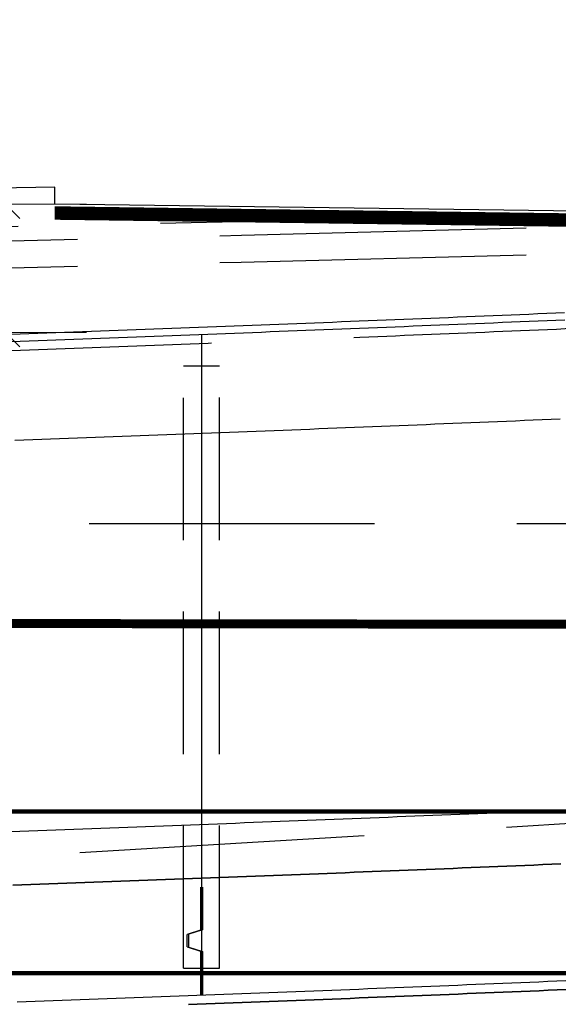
# Model space of a CAD drawing. Header units: metres. Extents: x 3458045 to 3462392, y 5482308 to 5484762.
# Tile 372 of 458: x 3461211 to 3461217, y 5484000 to 5484011. Entities that reach past the tile are written whole.
import ezdxf

# ---------------------------------------------------------------- set-up
doc = ezdxf.new("R2010")
doc.units = ezdxf.units.M
doc.header["$PDMODE"] = 3
doc.header["$PDSIZE"] = 0.1
for name, pattern in [('AUSGEZOGEN', [2, 1, 1]), ('STRICHPUNKT2', [12.7, 6.35, -3.175, 0, -3.175]), ('VERDECKT', [9.525, 6.35, -3.175]), ('VERDECKT2', [4.7625, 3.175, -1.5875])]:
    doc.linetypes.add(name, pattern=pattern)
doc.layers.get('0').update_dxf_attribs({"linetype": 'CONTINUOUS'})
doc.layers.get('DEFPOINTS').update_dxf_attribs({"linetype": 'CONTINUOUS'})
for name, color, linetype in [('SP_BAUGRUBE-VERBAU', 210, 'AUSGEZOGEN'), ('SP_FUGENBÄNDER', 2, 'AUSGEZOGEN'), ('SP_GELÄNDE-BESTAND', 251, 'CONTINUOUS'), ('SP_GELÄNDE-PLANUNG', 10, 'CONTINUOUS'), ('SP_GRADIENTE', 3, 'CONTINUOUS'), ('SP_Gradiente-Achse-6522', 92, 'STRICHPUNKT2'), ('SP_HW10', 170, 'VERDECKT'), ('SP_HW100', 170, 'VERDECKT'), ('SP_Tangentenband', 1, 'CONTINUOUS'), ('SP_Trogwand_L7+8', 2, 'CONTINUOUS'), ('SP_Tunneldecke_L6-Verdeckt', 1, 'VERDECKT2'), ('SP_Tunneldecke_L7+8-Schnitt', 2, 'CONTINUOUS'), ('SP_Tunneldecke_Schutzebeton', 1, 'CONTINUOUS'), ('SP_Tunnelsohle_L6-Schnitt', 2, 'CONTINUOUS'), ('SP_Tunnelsohle_L7+8-Schnitt', 2, 'CONTINUOUS'), ('SP_Tunnelsohle_Sauberkeitsschicht', 1, 'CONTINUOUS'), ('SP_VERM', 1, 'CONTINUOUS')]:
    doc.layers.add(name, color=color, linetype=linetype)
doc.layers.add('SP_HILF', color=6, linetype='CONTINUOUS', plot=False)
doc.styles.add('SP_F', font='romans.shx', dxfattribs={"width": 0.7, "bigfont": 'sp_f.shx'})
doc.dimstyles.new('SOFI18$0', dxfattribs={"dimtxt": 1.8, "dimasz": 0.18, "dimexe": 0.9, "dimexo": 0.625, "dimgap": 0.486, "dimtad": 1, "dimdec": 3, "dimrnd": 0.001, "dimzin": 1, "dimdsep": 46, "dimtxsty": 'SP_F', "dimblk1": 'SOF_BEMSTR1', "dimblk2": 'SOF_BEMSTR2', "dimsah": 1, "dimcen": 1.8, "dimse1": 1, "dimse2": 1, "dimclrd": 1, "dimclre": 1, "dimclrt": 7, "dimaunit": 2, "dimazin": 0, "dimtfac": 1, "dimtdec": 3, "dimtmove": 0, "dimatfit": 3, "dimfxl": 1, "dimtolj": 1, "dimtzin": 0, "dimlwd": 0, "dimlwe": 0, "dimarcsym": 0})

# ---------------------------------------------------------------- blocks, each defined once
blk = doc.blocks.new('SOF_BEMSTR1')
at = {"color": 0, "linetype": 'ByBlock', "lineweight": -2}
for p, q in [((0, 20), (0, -8.5)), ((3.535, 3.535), (-3.535, -3.535)), ((-5, 0), (5, 0))]:
    blk.add_line(p, q, dxfattribs=at)
blk = doc.blocks.new('SOF_BEMSTR2')
at = {"color": 0, "linetype": 'ByBlock', "lineweight": -2}
for p, q in [((0, -20), (0, 8.5)), ((3.535, 3.535), (-3.535, -3.535)), ((-5, 0), (5, 0))]:
    blk.add_line(p, q, dxfattribs=at)
blk = doc.blocks.new('*D395')
at = {"layer": 'DEFPOINTS', "color": 0, "linetype": 'AUSGEZOGEN', "transparency": 16777216}
for p in [(3461211.002, 5484008.547), (3461211.526, 5484008.547), (3461211.526, 5484007.117)]:
    blk.add_point(p, dxfattribs=at)
at = {"layer": 'SP_VERM', "color": 1, "linetype": 'AUSGEZOGEN', "lineweight": 0, "transparency": 16777216}
blk.add_line((3461211.002, 5484007.162), (3461211.002, 5484008.502), dxfattribs=at)
at = {"layer": 'SP_VERM', "color": 1, "linetype": 'AUSGEZOGEN', "lineweight": 0, "transparency": 16777216, "xscale": 0.0450000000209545, "yscale": 0.0450000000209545, "zscale": 0.0450000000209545}
for name, p, rotation in [('SOF_BEMSTR2', (3461211.002, 5484008.547), 90), ('SOF_BEMSTR1', (3461211.002, 5484007.117), 270)]:
    blk.add_blockref(name, p, dxfattribs=dict(at, rotation=rotation))
at = {"layer": 'SP_VERM', "color": 7, "linetype": 'AUSGEZOGEN', "transparency": 16777216, "insert": (3461210.655, 5484007.832), "char_height": 0.45, "attachment_point": 5, "rotation": 90, "style": 'SP_F'}
blk.add_mtext('\\A1;\\A1;1.43{\\H.7x;\\S1^ ;}', dxfattribs=at)

msp = doc.modelspace()

# ---------------------------------------------------------------- linework, layer by layer
at = {"layer": 'SP_BAUGRUBE-VERBAU', "linetype": 'VERDECKT2'}
msp.add_line((3461243.6844, 5484004.9871), (3461183.1417, 5484004.9871), dxfattribs=at)
at = {"layer": 'SP_FUGENBÄNDER', "color": 1, "linetype": 'VERDECKT2', "ltscale": 0.5}
for p, q in [((3461212.9844, 5484000.042), (3461212.9844, 5484006.7469)), ((3461213.3844, 5484000.0421), (3461213.3844, 5484006.747))]:
    msp.add_line(p, q, dxfattribs=at)
at = {"layer": 'SP_FUGENBÄNDER'}
for points in [[(3461212.9844, 5484006.7469), (3461213.3844, 5484006.747)], [(3461212.9844, 5484000.042), (3461213.3844, 5484000.0421)]]:
    msp.add_lwpolyline(points, dxfattribs=at)
at = {"layer": 'SP_GELÄNDE-BESTAND', "const_width": 0.1}
msp.add_lwpolyline([(3461209.4943, 5484003.8805), (3461214.1844, 5484003.8739), (3461219.1844, 5484003.8668), (3461224.1844, 5484003.8598), (3461228.6379, 5484003.8535), (3461229.1844, 5484003.8429), (3461232.0461, 5484003.7871), (3461232.1108, 5484003.7871), (3461232.4734, 5484003.7871), (3461232.6414, 5484003.7871), (3461232.6644, 5484003.7871), (3461232.7573, 5484004.0378), (3461233.6647, 5484004.7583), (3461234.1844, 5484004.5985), (3461236.2348, 5484003.9678), (3461238.4099, 5484004.4716), (3461239.1844, 5484004.5191), (3461243.9725, 5484004.8128)], dxfattribs=at)
at = {"layer": 'SP_GELÄNDE-PLANUNG', "color": 2}
for p, q in [((3461211.5504, 5484008.736), (3461184.3034, 5484008.2868)), ((3461211.5504, 5484008.5473), (3461211.5504, 5484008.736))]:
    msp.add_line(p, q, dxfattribs=at)
at = {"layer": 'SP_GELÄNDE-PLANUNG', "color": 2, "linetype": 'VERDECKT2'}
msp.add_lwpolyline([(3461208.6284, 5484008.0779), (3461213.6284, 5484008.2), (3461218.6285, 5484008.3283), (3461223.6285, 5484008.4622), (3461228.6286, 5484008.6017), (3461233.6286, 5484008.7466), (3461238.6287, 5484008.897), (3461243.6288, 5484009.053), (3461248.6288, 5484009.2149), (3461253.6288, 5484009.3814), (3461258.6288, 5484009.5466), (3461263.6288, 5484009.7104), (3461268.6288, 5484009.8734), (3461273.1844, 5484010.0217)], dxfattribs=at)
at = {"layer": 'SP_GELÄNDE-PLANUNG', "color": 1, "linetype": 'VERDECKT2'}
msp.add_lwpolyline([(3461208.6272, 5484007.7793), (3461213.6272, 5484007.9015), (3461218.6272, 5484008.0297), (3461223.6272, 5484008.1637), (3461228.6272, 5484008.3031), (3461233.6272, 5484008.448), (3461238.6272, 5484008.5984), (3461243.6272, 5484008.7544)], dxfattribs=at)
at = {"layer": 'SP_GELÄNDE-PLANUNG', "color": 253, "linetype": 'AUSGEZOGEN', "const_width": 0.15}
msp.add_lwpolyline([(3461227.1816, 5484008.4423), (3461219.0493, 5484008.3449), (3461211.549, 5484008.4473)], dxfattribs=at)
at = {"layer": 'SP_GELÄNDE-PLANUNG', "color": 2}
msp.add_lwpolyline([(3461227.1804, 5484008.5423), (3461219.0494, 5484008.4449), (3461211.5504, 5484008.5473)], dxfattribs=at)
at = {"layer": 'SP_GRADIENTE'}
msp.add_lwpolyline([(3461211.0619, 5484001.5648), (3461211.1619, 5484001.5684), (3461211.2619, 5484001.572), (3461211.3619, 5484001.5756), (3461211.4619, 5484001.5793), (3461211.5619, 5484001.5829), (3461211.6619, 5484001.5865), (3461211.7619, 5484001.5902), (3461211.8619, 5484001.5939), (3461211.9619, 5484001.5975), (3461212.0619, 5484001.6012), (3461212.1619, 5484001.6049), (3461212.2619, 5484001.6086), (3461212.3619, 5484001.6123), (3461212.4619, 5484001.616), (3461212.5619, 5484001.6198), (3461212.6619, 5484001.6235), (3461212.7619, 5484001.6273), (3461212.8619, 5484001.631), (3461212.9619, 5484001.6348), (3461213.0619, 5484001.6386), (3461213.1619, 5484001.6424), (3461213.2619, 5484001.6462), (3461213.3619, 5484001.65), (3461213.4619, 5484001.6538), (3461213.5619, 5484001.6576), (3461213.6619, 5484001.6615), (3461213.7619, 5484001.6653), (3461213.8619, 5484001.6692), (3461213.9619, 5484001.6731), (3461214.0619, 5484001.677), (3461214.1619, 5484001.6808), (3461214.2619, 5484001.6848), (3461214.3619, 5484001.6887), (3461214.4619, 5484001.6926), (3461214.5619, 5484001.6965), (3461214.6619, 5484001.7005), (3461214.7619, 5484001.7044), (3461214.8619, 5484001.7084), (3461214.9619, 5484001.7123), (3461215.0619, 5484001.7163), (3461215.1619, 5484001.7203), (3461215.2619, 5484001.7243), (3461215.3619, 5484001.7283), (3461215.4619, 5484001.7323), (3461215.5619, 5484001.7364), (3461215.6619, 5484001.7404), (3461215.7619, 5484001.7445), (3461215.8619, 5484001.7485), (3461215.9619, 5484001.7526), (3461216.0619, 5484001.7567), (3461216.1619, 5484001.7608), (3461216.2619, 5484001.7649), (3461216.3619, 5484001.769), (3461216.4619, 5484001.7731), (3461216.5619, 5484001.7772), (3461216.6619, 5484001.7814), (3461216.7619, 5484001.7855), (3461216.8619, 5484001.7897), (3461216.9619, 5484001.7938), (3461217.0619, 5484001.798), (3461217.1619, 5484001.8022)], dxfattribs=at)
at = {"layer": 'SP_Gradiente-Achse-6522', "ltscale": 0.5, "flags": 128}
msp.add_lwpolyline([(3461154.7845, 5484005.5221), (3461159.7845, 5484005.6371), (3461164.7845, 5484006.1642), (3461169.7845, 5484006.6912), (3461174.7845, 5484007.2183), (3461179.7845, 5484007.5894), (3461184.7845, 5484007.7385), (3461189.7845, 5484007.8473), (3461194.7845, 5484007.9524), (3461199.7845, 5484008.0576), (3461204.7845, 5484008.1637), (3461209.7845, 5484008.2711), (3461214.7845, 5484008.3803), (3461219.7845, 5484008.4914), (3461224.7845, 5484008.6048), (3461229.7845, 5484008.7207), (3461234.7845, 5484008.8394), (3461239.8794, 5484008.9265), (3461244.8794, 5484009.0516), (3461249.7845, 5484009.215), (3461254.7845, 5484009.3479), (3461259.7845, 5484009.4852), (3461264.7845, 5484009.6273), (3461269.7845, 5484009.7744), (3461274.7845, 5484009.9266), (3461279.7845, 5484010.0833), (3461284.7845, 5484010.2431), (3461289.7845, 5484010.4056), (3461294.7845, 5484010.5707), (3461299.7845, 5484010.7382), (3461304.7845, 5484010.908), (3461309.7845, 5484011.08), (3461314.7845, 5484011.254), (3461319.7845, 5484011.4298), (3461324.7845, 5484011.6084), (3461329.7845, 5484011.7878), (3461334.7845, 5484011.9671), (3461339.7845, 5484012.1464), (3461344.7845, 5484012.3256), (3461349.7845, 5484012.5049), (3461354.7845, 5484012.6841), (3461359.7845, 5484012.8633), (3461364.7845, 5484013.0425), (3461369.7845, 5484013.2216), (3461374.7845, 5484013.4007), (3461379.7845, 5484013.5798), (3461384.7845, 5484013.7588), (3461389.7845, 5484013.9379), (3461394.7845, 5484014.1169), (3461399.7845, 5484014.2958), (3461404.7845, 5484014.4749), (3461409.7845, 5484014.6557), (3461414.7845, 5484014.8386), (3461419.7845, 5484015.0216), (3461424.7845, 5484015.1987), (3461429.7845, 5484015.3693), (3461434.7845, 5484015.5329), (3461439.7845, 5484015.6881), (3461444.7845, 5484015.8345), (3461449.7845, 5484015.972), (3461454.7845, 5484016.1008), (3461459.7845, 5484016.2207), (3461464.7845, 5484016.3317), (3461469.7845, 5484016.4339), (3461474.7845, 5484016.5273), (3461479.7845, 5484016.6119), (3461484.7845, 5484016.6876), (3461489.7845, 5484016.7545), (3461494.7845, 5484016.8125), (3461499.7845, 5484016.8617), (3461504.7845, 5484016.9021), (3461509.7845, 5484016.9337), (3461514.7845, 5484016.9564), (3461519.7845, 5484016.9703), (3461524.7845, 5484016.9753), (3461529.7845, 5484016.9715), (3461534.7845, 5484016.9585), (3461539.7845, 5484016.9367), (3461544.7845, 5484016.915), (3461549.7845, 5484016.8975), (3461554.7845, 5484016.8843), (3461559.7845, 5484016.8754), (3461564.7845, 5484016.8709), (3461569.7845, 5484016.8708), (3461574.7845, 5484016.875), (3461579.7845, 5484016.8835), (3461584.7845, 5484016.8964), (3461589.7845, 5484016.9137), (3461594.7845, 5484016.9353), (3461599.7845, 5484016.9612), (3461604.7845, 5484016.9903), (3461609.7845, 5484017.0196), (3461614.7845, 5484017.0488), (3461619.7845, 5484017.0781), (3461624.7845, 5484017.1073)], dxfattribs=at)
at = {"layer": 'SP_HILF', "color": 1}
for points in [[(3461217.1871, 5484001.2027), (3461217.087, 5484001.1985), (3461216.9869, 5484001.1944), (3461216.8869, 5484001.1902), (3461216.7868, 5484001.186), (3461216.6868, 5484001.1819), (3461216.5867, 5484001.1777), (3461216.4866, 5484001.1736), (3461216.3866, 5484001.1695), (3461216.2865, 5484001.1654), (3461216.1865, 5484001.1613), (3461216.0864, 5484001.1572), (3461215.9863, 5484001.1531), (3461215.8863, 5484001.149), (3461215.7862, 5484001.145), (3461215.6862, 5484001.1409), (3461215.5861, 5484001.1369), (3461215.486, 5484001.1328), (3461215.386, 5484001.1288), (3461215.2859, 5484001.1248), (3461215.1859, 5484001.1208), (3461215.0858, 5484001.1168), (3461214.9857, 5484001.1128), (3461214.8857, 5484001.1088), (3461214.7856, 5484001.1049), (3461214.6856, 5484001.1009), (3461214.5855, 5484001.097), (3461214.4855, 5484001.093), (3461214.3854, 5484001.0891), (3461214.2853, 5484001.0852), (3461214.1853, 5484001.0813), (3461214.0852, 5484001.0774), (3461213.9852, 5484001.0735), (3461213.8851, 5484001.0697), (3461213.785, 5484001.0658), (3461213.685, 5484001.0619), (3461213.5849, 5484001.0581), (3461213.4849, 5484001.0543), (3461213.3848, 5484001.0504), (3461213.2847, 5484001.0466), (3461213.1847, 5484001.0428), (3461213.0846, 5484001.039), (3461212.9846, 5484001.0352), (3461212.8845, 5484001.0315), (3461212.7844, 5484001.0277), (3461212.6844, 5484001.0239), (3461212.5843, 5484001.0202), (3461212.4843, 5484001.0165), (3461212.3842, 5484001.0127), (3461212.2841, 5484001.009), (3461212.1841, 5484001.0053), (3461212.084, 5484001.0016), (3461211.984, 5484000.9979), (3461211.8839, 5484000.9943), (3461211.7838, 5484000.9906), (3461211.6838, 5484000.9869), (3461211.5837, 5484000.9833), (3461211.4837, 5484000.9797), (3461211.3836, 5484000.976), (3461211.2836, 5484000.9724), (3461211.1835, 5484000.9688), (3461211.0834, 5484000.9652)], [(3461211.13, 5483999.666), (3461211.2302, 5483999.6696), (3461211.3304, 5483999.6733), (3461211.4306, 5483999.6769), (3461211.5307, 5483999.6805), (3461211.6309, 5483999.6841), (3461211.7311, 5483999.6878), (3461211.8313, 5483999.6915), (3461211.9315, 5483999.6951), (3461212.0317, 5483999.6988), (3461212.1319, 5483999.7025), (3461212.2321, 5483999.7062), (3461212.3323, 5483999.7099), (3461212.4324, 5483999.7136), (3461212.5326, 5483999.7174), (3461212.6328, 5483999.7211), (3461212.733, 5483999.7248), (3461212.8332, 5483999.7286), (3461212.9334, 5483999.7324), (3461213.0336, 5483999.7362), (3461213.1338, 5483999.7399), (3461213.2339, 5483999.7437), (3461213.3341, 5483999.7476), (3461213.4343, 5483999.7514), (3461213.5345, 5483999.7552), (3461213.6347, 5483999.759), (3461213.7349, 5483999.7629), (3461213.8351, 5483999.7668), (3461213.9353, 5483999.7706), (3461214.0354, 5483999.7745), (3461214.1356, 5483999.7784), (3461214.2358, 5483999.7823), (3461214.336, 5483999.7862), (3461214.4362, 5483999.7901), (3461214.5364, 5483999.794), (3461214.6366, 5483999.798), (3461214.7368, 5483999.8019), (3461214.837, 5483999.8059), (3461214.9371, 5483999.8099), (3461215.0373, 5483999.8138), (3461215.1375, 5483999.8178), (3461215.2377, 5483999.8218), (3461215.3379, 5483999.8258), (3461215.4381, 5483999.8298), (3461215.5383, 5483999.8339), (3461215.6385, 5483999.8379), (3461215.7386, 5483999.842), (3461215.8388, 5483999.846), (3461215.939, 5483999.8501), (3461216.0392, 5483999.8542), (3461216.1394, 5483999.8583), (3461216.2396, 5483999.8623), (3461216.3398, 5483999.8665), (3461216.44, 5483999.8706), (3461216.5401, 5483999.8747), (3461216.6403, 5483999.8788), (3461216.7405, 5483999.883), (3461216.8407, 5483999.8871), (3461216.9409, 5483999.8913), (3461217.0411, 5483999.8955), (3461217.1413, 5483999.8997), (3461217.2415, 5483999.9039)]]:
    msp.add_lwpolyline(points, dxfattribs=at)
at = {"layer": 'SP_HILF', "color": 6}
msp.add_lwpolyline([(3461217.2456, 5483999.804), (3461217.1454, 5483999.7998), (3461217.0453, 5483999.7956), (3461216.9451, 5483999.7914), (3461216.8449, 5483999.7872), (3461216.7447, 5483999.7831), (3461216.6445, 5483999.7789), (3461216.5443, 5483999.7748), (3461216.4441, 5483999.7707), (3461216.3439, 5483999.7665), (3461216.2437, 5483999.7624), (3461216.1435, 5483999.7583), (3461216.0433, 5483999.7542), (3461215.9431, 5483999.7502), (3461215.8429, 5483999.7461), (3461215.7427, 5483999.742), (3461215.6425, 5483999.738), (3461215.5423, 5483999.734), (3461215.4421, 5483999.7299), (3461215.3419, 5483999.7259), (3461215.2417, 5483999.7219), (3461215.1415, 5483999.7179), (3461215.0413, 5483999.7139), (3461214.9411, 5483999.7099), (3461214.8409, 5483999.706), (3461214.7407, 5483999.702), (3461214.6405, 5483999.6981), (3461214.5403, 5483999.6941), (3461214.4401, 5483999.6902), (3461214.3399, 5483999.6863), (3461214.2397, 5483999.6824), (3461214.1395, 5483999.6785), (3461214.0393, 5483999.6746), (3461213.9391, 5483999.6707), (3461213.8389, 5483999.6668), (3461213.7387, 5483999.663), (3461213.6385, 5483999.6591), (3461213.5383, 5483999.6553), (3461213.4381, 5483999.6514), (3461213.3379, 5483999.6476), (3461213.2377, 5483999.6438), (3461213.1375, 5483999.64), (3461213.0373, 5483999.6362)], dxfattribs=at)
at = {"layer": 'SP_HW10', "lineweight": 30, "const_width": 0.05}
msp.add_lwpolyline([(3460947.0765, 5483999.9867), (3461463.4646, 5483999.9867)], dxfattribs=at)
at = {"layer": 'SP_HW100', "lineweight": 30, "const_width": 0.05}
msp.add_lwpolyline([(3460947.0765, 5484001.7867), (3461463.4646, 5484001.7867)], dxfattribs=at)
at = {"layer": 'SP_Tangentenband', "color": 7, "linetype": 'VERDECKT2'}
msp.add_lwpolyline([(3461169.8189, 5484000.9278), (3461202.319, 5484000.7653), (3461234.819, 5484002.6973)], dxfattribs=at)
at = {"layer": 'SP_Trogwand_L7+8', "color": 2}
msp.add_line((3461213.1844, 5484005.9964), (3461213.1844, 5484000.9427), dxfattribs=at)
at = {"layer": 'SP_Tunneldecke_L6-Verdeckt', "flags": 128}
msp.add_lwpolyline([(3461167.2655, 5484006.2906), (3461169.8457, 5484006.2777), (3461169.9454, 5484006.2772), (3461170.0449, 5484006.2768), (3461170.1443, 5484006.2763), (3461170.2438, 5484006.2758), (3461170.3433, 5484006.2754), (3461170.4428, 5484006.2749), (3461170.5422, 5484006.2745), (3461170.6417, 5484006.2741), (3461170.7412, 5484006.2737), (3461170.8406, 5484006.2733), (3461170.9401, 5484006.2729), (3461171.0396, 5484006.2725), (3461171.139, 5484006.2721), (3461171.2385, 5484006.2717), (3461171.338, 5484006.2714), (3461171.4374, 5484006.271), (3461171.5369, 5484006.2707), (3461171.6364, 5484006.2704), (3461171.7359, 5484006.2701), (3461171.8353, 5484006.2698), (3461171.9348, 5484006.2695), (3461172.0343, 5484006.2692), (3461172.1337, 5484006.2689), (3461172.2332, 5484006.2686), (3461172.3327, 5484006.2684), (3461172.4321, 5484006.2681), (3461172.5316, 5484006.2679), (3461172.6311, 5484006.2677), (3461172.7306, 5484006.2675), (3461172.83, 5484006.2672), (3461172.9295, 5484006.2671), (3461173.029, 5484006.2669), (3461173.1284, 5484006.2667), (3461173.2279, 5484006.2665), (3461173.3274, 5484006.2664), (3461173.4268, 5484006.2662), (3461173.5263, 5484006.2661), (3461173.6258, 5484006.266), (3461173.7252, 5484006.2658), (3461173.8247, 5484006.2657), (3461173.9242, 5484006.2656), (3461174.0237, 5484006.2655), (3461174.1231, 5484006.2655), (3461174.2226, 5484006.2654), (3461174.3221, 5484006.2653), (3461174.4215, 5484006.2653), (3461174.521, 5484006.2652), (3461174.6205, 5484006.2652), (3461174.7199, 5484006.2652), (3461174.8194, 5484006.2652), (3461174.8621, 5484006.2652), (3461174.9617, 5484006.2652), (3461175.0611, 5484006.2652), (3461175.1606, 5484006.2652), (3461175.2601, 5484006.2653), (3461175.3596, 5484006.2653), (3461175.459, 5484006.2654), (3461175.5585, 5484006.2654), (3461175.658, 5484006.2655), (3461175.7574, 5484006.2656), (3461175.8569, 5484006.2657), (3461175.9564, 5484006.2658), (3461176.0558, 5484006.2659), (3461176.1553, 5484006.266), (3461176.2548, 5484006.2662), (3461176.3542, 5484006.2663), (3461176.4537, 5484006.2665), (3461176.5532, 5484006.2666), (3461176.6527, 5484006.2668), (3461176.7521, 5484006.267), (3461176.8516, 5484006.2672), (3461176.9511, 5484006.2674), (3461177.0505, 5484006.2676), (3461177.15, 5484006.2678), (3461177.2495, 5484006.268), (3461177.3489, 5484006.2683), (3461177.4484, 5484006.2685), (3461177.5479, 5484006.2688), (3461177.6474, 5484006.2691), (3461177.7468, 5484006.2693), (3461177.8463, 5484006.2696), (3461177.9458, 5484006.2699), (3461178.0452, 5484006.2702), (3461178.1447, 5484006.2706), (3461178.2442, 5484006.2709), (3461178.3436, 5484006.2712), (3461178.4431, 5484006.2716), (3461178.5426, 5484006.2719), (3461178.642, 5484006.2723), (3461178.7415, 5484006.2727), (3461178.841, 5484006.2731), (3461178.9405, 5484006.2735), (3461179.0399, 5484006.2739), (3461179.1394, 5484006.2743), (3461179.2389, 5484006.2747), (3461179.3383, 5484006.2752), (3461179.4378, 5484006.2756), (3461179.5373, 5484006.2761), (3461179.6367, 5484006.2766), (3461179.7362, 5484006.277), (3461179.8357, 5484006.2775), (3461179.9352, 5484006.278), (3461180.0346, 5484006.2785), (3461180.1341, 5484006.279), (3461180.2336, 5484006.2796), (3461180.333, 5484006.2801), (3461180.4325, 5484006.2807), (3461180.532, 5484006.2812), (3461180.6314, 5484006.2818), (3461180.7309, 5484006.2824), (3461180.8304, 5484006.2829), (3461180.9299, 5484006.2835), (3461181.0293, 5484006.2841), (3461181.1288, 5484006.2848), (3461181.2283, 5484006.2854), (3461181.3277, 5484006.286), (3461181.4272, 5484006.2867), (3461181.5267, 5484006.2873), (3461181.6261, 5484006.288), (3461181.7256, 5484006.2887), (3461181.8251, 5484006.2894), (3461181.9245, 5484006.2901), (3461182.024, 5484006.2908), (3461182.1235, 5484006.2915), (3461182.223, 5484006.2922), (3461182.3224, 5484006.2929), (3461182.4219, 5484006.2937), (3461182.5214, 5484006.2944), (3461182.6208, 5484006.2952), (3461182.7203, 5484006.296), (3461182.8198, 5484006.2968), (3461182.9192, 5484006.2975), (3461183.0187, 5484006.2984), (3461183.1182, 5484006.2992), (3461183.2177, 5484006.3), (3461183.3171, 5484006.3008), (3461183.4166, 5484006.3017), (3461183.5161, 5484006.3025), (3461183.6155, 5484006.3034), (3461183.715, 5484006.3043), (3461183.8145, 5484006.3051), (3461183.9139, 5484006.306), (3461184.0134, 5484006.3069), (3461184.1129, 5484006.3078), (3461184.2123, 5484006.3088), (3461184.3118, 5484006.3097), (3461184.4113, 5484006.3106), (3461184.5108, 5484006.3116), (3461184.6102, 5484006.3126), (3461184.7097, 5484006.3135), (3461184.8092, 5484006.3145), (3461184.9086, 5484006.3155), (3461185.0081, 5484006.3165), (3461185.1076, 5484006.3175), (3461185.207, 5484006.3185), (3461185.3065, 5484006.3196), (3461185.406, 5484006.3206), (3461185.5055, 5484006.3217), (3461185.6049, 5484006.3227), (3461185.7044, 5484006.3238), (3461185.8039, 5484006.3249), (3461185.9033, 5484006.326), (3461186.0028, 5484006.327), (3461186.1023, 5484006.3282), (3461186.2017, 5484006.3293), (3461186.3012, 5484006.3304), (3461186.4007, 5484006.3315), (3461186.5001, 5484006.3327), (3461186.5996, 5484006.3339), (3461186.6991, 5484006.335), (3461186.7986, 5484006.3362), (3461186.898, 5484006.3374), (3461186.9975, 5484006.3386), (3461187.097, 5484006.3398), (3461187.1964, 5484006.341), (3461187.2959, 5484006.3422), (3461187.3954, 5484006.3435), (3461187.4948, 5484006.3447), (3461187.5943, 5484006.346), (3461187.6938, 5484006.3473), (3461187.7933, 5484006.3485), (3461187.8927, 5484006.3498), (3461187.9922, 5484006.3511), (3461188.0917, 5484006.3524), (3461188.1911, 5484006.3537), (3461188.2906, 5484006.3551), (3461188.3901, 5484006.3564), (3461188.4895, 5484006.3577), (3461188.589, 5484006.3591), (3461188.6885, 5484006.3605), (3461188.788, 5484006.3618), (3461188.8874, 5484006.3632), (3461188.9869, 5484006.3646), (3461189.0864, 5484006.366), (3461189.1858, 5484006.3674), (3461189.2853, 5484006.3689), (3461189.3848, 5484006.3703), (3461189.4842, 5484006.3718), (3461189.5837, 5484006.3732), (3461189.6832, 5484006.3747), (3461189.7826, 5484006.3761), (3461189.8821, 5484006.3776), (3461189.9816, 5484006.3791), (3461190.0811, 5484006.3806), (3461190.1805, 5484006.3821), (3461190.28, 5484006.3837), (3461190.3795, 5484006.3852), (3461190.4789, 5484006.3867), (3461190.5784, 5484006.3883), (3461190.6779, 5484006.3899), (3461190.7773, 5484006.3914), (3461190.8768, 5484006.393), (3461190.9763, 5484006.3946), (3461191.0758, 5484006.3962), (3461191.1752, 5484006.3978), (3461191.2747, 5484006.3994), (3461191.3742, 5484006.4011), (3461191.4736, 5484006.4027), (3461191.5731, 5484006.4044), (3461191.6726, 5484006.406), (3461191.772, 5484006.4077), (3461191.8715, 5484006.4094), (3461191.971, 5484006.4111), (3461192.0705, 5484006.4128), (3461192.1699, 5484006.4145), (3461192.2694, 5484006.4162), (3461192.3689, 5484006.4179), (3461192.4683, 5484006.4197), (3461192.5678, 5484006.4214), (3461192.6673, 5484006.4232), (3461192.7667, 5484006.425), (3461192.8662, 5484006.4267), (3461192.9657, 5484006.4285), (3461193.0652, 5484006.4303), (3461193.1646, 5484006.4321), (3461193.2641, 5484006.434), (3461193.3636, 5484006.4358), (3461193.463, 5484006.4376), (3461193.5625, 5484006.4395), (3461193.662, 5484006.4413), (3461193.7614, 5484006.4432), (3461193.8609, 5484006.4451), (3461193.9604, 5484006.447), (3461194.0599, 5484006.4489), (3461194.1593, 5484006.4508), (3461194.2588, 5484006.4527), (3461194.3583, 5484006.4546), (3461194.4577, 5484006.4566), (3461194.5572, 5484006.4585), (3461194.6567, 5484006.4605), (3461194.7561, 5484006.4624), (3461194.8556, 5484006.4644), (3461194.9551, 5484006.4664), (3461195.0545, 5484006.4684), (3461195.154, 5484006.4704), (3461195.2535, 5484006.4724), (3461195.353, 5484006.4745), (3461195.4524, 5484006.4765), (3461195.5519, 5484006.4785), (3461195.6514, 5484006.4806), (3461195.7508, 5484006.4827), (3461195.8503, 5484006.4847), (3461195.9498, 5484006.4868), (3461196.0492, 5484006.4889), (3461196.1487, 5484006.491), (3461196.2482, 5484006.4931), (3461196.3477, 5484006.4953), (3461196.4471, 5484006.4974), (3461196.5466, 5484006.4995), (3461196.6461, 5484006.5017), (3461196.7455, 5484006.5039), (3461196.845, 5484006.506), (3461196.9445, 5484006.5082), (3461197.0439, 5484006.5104), (3461197.1434, 5484006.5126), (3461197.2429, 5484006.5148), (3461197.3424, 5484006.5171), (3461197.4418, 5484006.5193), (3461197.5413, 5484006.5215), (3461197.6408, 5484006.5238), (3461197.7402, 5484006.5261), (3461197.8397, 5484006.5283), (3461197.9392, 5484006.5306), (3461198.0386, 5484006.5329), (3461198.1381, 5484006.5352), (3461198.2376, 5484006.5375), (3461198.3371, 5484006.5398), (3461198.4365, 5484006.5422), (3461198.536, 5484006.5445), (3461198.6355, 5484006.5469), (3461198.7349, 5484006.5492), (3461198.8344, 5484006.5516), (3461198.9339, 5484006.554), (3461199.0333, 5484006.5564), (3461199.1328, 5484006.5588), (3461199.2323, 5484006.5612), (3461199.3318, 5484006.5636), (3461199.4312, 5484006.566), (3461199.5307, 5484006.5685), (3461199.6302, 5484006.5709), (3461199.7296, 5484006.5734), (3461199.8291, 5484006.5759), (3461199.9286, 5484006.5783), (3461200.028, 5484006.5808), (3461200.1275, 5484006.5833), (3461200.227, 5484006.5858), (3461200.3265, 5484006.5884), (3461200.4259, 5484006.5909), (3461200.5254, 5484006.5934), (3461200.6249, 5484006.596), (3461200.7243, 5484006.5985), (3461200.8238, 5484006.6011), (3461200.9233, 5484006.6037), (3461201.0227, 5484006.6063), (3461201.1222, 5484006.6089), (3461201.2217, 5484006.6115), (3461201.3212, 5484006.6141), (3461201.4206, 5484006.6167), (3461201.5201, 5484006.6194), (3461201.6196, 5484006.622), (3461201.719, 5484006.6247), (3461201.8185, 5484006.6273), (3461201.918, 5484006.63), (3461202.0175, 5484006.6327), (3461202.1169, 5484006.6354), (3461202.2164, 5484006.6381), (3461202.3159, 5484006.6408), (3461202.4153, 5484006.6436), (3461202.5148, 5484006.6463), (3461202.6143, 5484006.649), (3461202.7137, 5484006.6518), (3461202.8132, 5484006.6546), (3461202.9127, 5484006.6573), (3461203.0122, 5484006.6601), (3461203.1116, 5484006.6629), (3461203.2111, 5484006.6657), (3461203.3106, 5484006.6685), (3461203.41, 5484006.6714), (3461203.5095, 5484006.6742), (3461203.609, 5484006.677), (3461203.7084, 5484006.6799), (3461203.8079, 5484006.6828), (3461203.9074, 5484006.6856), (3461204.0069, 5484006.6885), (3461204.1063, 5484006.6914), (3461204.2058, 5484006.6943), (3461204.3053, 5484006.6972), (3461204.4047, 5484006.7002), (3461204.5042, 5484006.7031), (3461204.6037, 5484006.706), (3461204.7031, 5484006.709), (3461204.8026, 5484006.712), (3461204.9021, 5484006.7149), (3461205.0016, 5484006.7179), (3461205.101, 5484006.7209), (3461205.2005, 5484006.7239), (3461205.3, 5484006.7269), (3461205.3994, 5484006.7299), (3461205.4989, 5484006.733), (3461205.5984, 5484006.736), (3461205.6978, 5484006.7391), (3461205.7973, 5484006.7421), (3461205.8968, 5484006.7452), (3461205.9963, 5484006.7483), (3461206.0957, 5484006.7514), (3461206.1952, 5484006.7545), (3461206.2947, 5484006.7576), (3461206.3941, 5484006.7607), (3461206.4936, 5484006.7638), (3461206.5931, 5484006.767), (3461206.6926, 5484006.7701), (3461206.792, 5484006.7733), (3461206.8915, 5484006.7765), (3461206.991, 5484006.7797), (3461207.0904, 5484006.7828), (3461207.1899, 5484006.786), (3461207.2894, 5484006.7893), (3461207.3888, 5484006.7925), (3461207.4883, 5484006.7957), (3461207.5878, 5484006.7989), (3461207.6873, 5484006.8022), (3461207.7867, 5484006.8055), (3461207.8862, 5484006.8087), (3461207.9857, 5484006.812), (3461208.0851, 5484006.8153), (3461208.1846, 5484006.8186), (3461208.2841, 5484006.8219), (3461208.3835, 5484006.8252), (3461208.483, 5484006.8285), (3461208.5825, 5484006.8319), (3461208.682, 5484006.8352), (3461208.7814, 5484006.8386), (3461208.8809, 5484006.842), (3461208.9804, 5484006.8453), (3461209.0798, 5484006.8487), (3461209.1793, 5484006.8521), (3461209.2788, 5484006.8555), (3461209.3783, 5484006.8589), (3461209.4777, 5484006.8624), (3461209.5772, 5484006.8658), (3461209.6767, 5484006.8693), (3461209.7761, 5484006.8727), (3461209.8756, 5484006.8762), (3461209.9751, 5484006.8797), (3461210.0745, 5484006.8831), (3461210.174, 5484006.8866), (3461210.2735, 5484006.8901), (3461210.373, 5484006.8937), (3461210.4724, 5484006.8972), (3461210.5719, 5484006.9007), (3461210.6714, 5484006.9043), (3461210.7708, 5484006.9078), (3461210.8703, 5484006.9114), (3461210.9698, 5484006.915), (3461211.0693, 5484006.9185), (3461211.1687, 5484006.9221), (3461211.2682, 5484006.9257), (3461211.3677, 5484006.9294), (3461211.4671, 5484006.933), (3461211.5666, 5484006.9366), (3461211.6661, 5484006.9403), (3461211.7655, 5484006.9439), (3461211.865, 5484006.9476), (3461211.9645, 5484006.9513), (3461212.064, 5484006.9549), (3461212.1634, 5484006.9586), (3461212.2629, 5484006.9623), (3461212.3624, 5484006.9661), (3461212.4618, 5484006.9698), (3461212.5613, 5484006.9735), (3461212.6608, 5484006.9772), (3461212.7603, 5484006.981), (3461212.8597, 5484006.9848), (3461212.9592, 5484006.9885), (3461213.0587, 5484006.9923), (3461213.1581, 5484006.9961), (3461213.2576, 5484006.9999), (3461213.3571, 5484007.0037), (3461213.4565, 5484007.0075), (3461213.556, 5484007.0114), (3461213.6555, 5484007.0152), (3461213.755, 5484007.0191), (3461213.8544, 5484007.0229), (3461213.9539, 5484007.0268), (3461214.0534, 5484007.0307), (3461214.1528, 5484007.0346), (3461214.2523, 5484007.0385), (3461214.3518, 5484007.0424), (3461214.4513, 5484007.0463), (3461214.5507, 5484007.0502), (3461214.6502, 5484007.0542), (3461214.7497, 5484007.0581), (3461214.8491, 5484007.0621), (3461214.9486, 5484007.0661), (3461215.0481, 5484007.07), (3461215.1476, 5484007.074), (3461215.247, 5484007.078), (3461215.3465, 5484007.082), (3461215.446, 5484007.0861), (3461215.5454, 5484007.0901), (3461215.6449, 5484007.0941), (3461215.7444, 5484007.0982), (3461215.8438, 5484007.1022), (3461215.9433, 5484007.1063), (3461216.0428, 5484007.1104), (3461216.1423, 5484007.1145), (3461216.2417, 5484007.1186), (3461216.3412, 5484007.1227), (3461216.4407, 5484007.1268), (3461216.5401, 5484007.1309), (3461216.6396, 5484007.135), (3461216.7391, 5484007.1392), (3461216.8386, 5484007.1434), (3461216.938, 5484007.1475), (3461217.0375, 5484007.1517), (3461217.137, 5484007.1559), (3461217.2364, 5484007.1601), (3461217.3359, 5484007.1643), (3461217.4354, 5484007.1685), (3461217.5349, 5484007.1727), (3461217.6343, 5484007.177), (3461217.7338, 5484007.1812), (3461217.8333, 5484007.1855), (3461217.9327, 5484007.1897), (3461218.0322, 5484007.194), (3461218.1317, 5484007.1983), (3461218.2312, 5484007.2026), (3461218.3306, 5484007.2069), (3461218.4301, 5484007.2112), (3461218.5296, 5484007.2155), (3461218.629, 5484007.2199), (3461218.7285, 5484007.2242), (3461218.828, 5484007.2286), (3461218.9274, 5484007.2329), (3461219.0269, 5484007.2373), (3461219.1264, 5484007.2417), (3461219.2259, 5484007.2461), (3461219.3253, 5484007.2505), (3461219.4248, 5484007.2549), (3461219.5243, 5484007.2593), (3461219.6237, 5484007.2637), (3461219.7232, 5484007.2682), (3461219.8227, 5484007.2726), (3461219.9222, 5484007.2771), (3461220.0216, 5484007.2816), (3461220.1211, 5484007.2861), (3461220.2206, 5484007.2906), (3461220.32, 5484007.2951), (3461220.4195, 5484007.2996), (3461220.519, 5484007.3041), (3461220.6185, 5484007.3086), (3461220.7179, 5484007.3132), (3461220.8174, 5484007.3177), (3461220.9169, 5484007.3223), (3461221.0163, 5484007.3268), (3461221.1158, 5484007.3314), (3461221.2153, 5484007.336), (3461221.3148, 5484007.3406), (3461221.4142, 5484007.3452), (3461221.5137, 5484007.3499), (3461221.6132, 5484007.3545), (3461221.7126, 5484007.3591), (3461221.8121, 5484007.3638), (3461221.9116, 5484007.3684), (3461222.0111, 5484007.3731), (3461222.1105, 5484007.3778), (3461222.21, 5484007.3825), (3461222.3095, 5484007.3872), (3461222.4089, 5484007.3919), (3461222.5084, 5484007.3966), (3461222.6079, 5484007.4013), (3461222.7074, 5484007.4061), (3461222.8068, 5484007.4108), (3461222.9063, 5484007.4156), (3461223.0058, 5484007.4203), (3461223.1052, 5484007.4251), (3461223.2047, 5484007.4299), (3461223.3042, 5484007.4347), (3461223.4037, 5484007.4395), (3461223.5031, 5484007.4443), (3461223.6026, 5484007.4492), (3461223.7021, 5484007.454), (3461223.8015, 5484007.4588), (3461223.901, 5484007.4637), (3461224.0005, 5484007.4686), (3461224.1, 5484007.4734), (3461224.1994, 5484007.4783), (3461224.2989, 5484007.4832), (3461224.3984, 5484007.4881), (3461224.4978, 5484007.4931), (3461224.5973, 5484007.498), (3461224.6968, 5484007.5029), (3461224.7963, 5484007.5079), (3461224.8957, 5484007.5128), (3461224.9952, 5484007.5178), (3461225.0947, 5484007.5228), (3461225.1941, 5484007.5277), (3461225.2936, 5484007.5327), (3461225.3931, 5484007.5377), (3461225.4926, 5484007.5428), (3461225.592, 5484007.5478), (3461225.6915, 5484007.5528), (3461225.791, 5484007.5579), (3461225.8904, 5484007.5629), (3461225.9899, 5484007.568), (3461226.0894, 5484007.5731), (3461226.1889, 5484007.5781), (3461226.2883, 5484007.5832), (3461226.3878, 5484007.5883), (3461226.4873, 5484007.5935), (3461226.5867, 5484007.5986), (3461226.6862, 5484007.6037), (3461226.7857, 5484007.6089), (3461226.8852, 5484007.614), (3461226.9846, 5484007.6192), (3461227.0841, 5484007.6243), (3461227.1836, 5484007.6295), (3461227.283, 5484007.6347), (3461227.3825, 5484007.6399), (3461227.482, 5484007.6451), (3461227.5815, 5484007.6504), (3461227.6809, 5484007.6556), (3461227.7804, 5484007.6608), (3461227.8799, 5484007.6661), (3461227.9793, 5484007.6713), (3461228.0788, 5484007.6766), (3461228.1783, 5484007.6819), (3461228.2778, 5484007.6872), (3461228.3772, 5484007.6925), (3461228.4767, 5484007.6978), (3461228.5762, 5484007.7031), (3461228.6757, 5484007.7084), (3461228.7751, 5484007.7138), (3461228.8746, 5484007.7191), (3461228.9741, 5484007.7245), (3461229.0735, 5484007.7299), (3461229.173, 5484007.7352), (3461229.2725, 5484007.7406), (3461229.372, 5484007.746), (3461229.4714, 5484007.7514), (3461229.5709, 5484007.7569), (3461229.6704, 5484007.7623), (3461229.7698, 5484007.7677), (3461229.8693, 5484007.7732), (3461229.9688, 5484007.7786), (3461230.0683, 5484007.7841), (3461230.1677, 5484007.7896), (3461230.2672, 5484007.7951), (3461230.3667, 5484007.8006), (3461230.4661, 5484007.8061), (3461230.5656, 5484007.8116), (3461230.6651, 5484007.8171), (3461230.7646, 5484007.8227), (3461230.864, 5484007.8282), (3461230.9635, 5484007.8338), (3461231.063, 5484007.8393), (3461231.1624, 5484007.8449), (3461231.2619, 5484007.8505), (3461231.3614, 5484007.8561), (3461231.4609, 5484007.8617), (3461231.5603, 5484007.8673), (3461231.6598, 5484007.873), (3461231.7593, 5484007.8786), (3461231.8588, 5484007.8842), (3461231.9582, 5484007.8899), (3461232.0577, 5484007.8956), (3461232.1572, 5484007.9012), (3461232.2566, 5484007.9069), (3461232.3561, 5484007.9126), (3461232.4556, 5484007.9183), (3461232.5551, 5484007.924), (3461232.6545, 5484007.9298), (3461232.754, 5484007.9355), (3461232.8535, 5484007.9412), (3461232.9529, 5484007.947), (3461233.0524, 5484007.9528), (3461233.1519, 5484007.9585), (3461233.2514, 5484007.9643), (3461233.3508, 5484007.9701), (3461233.4503, 5484007.9759), (3461233.5498, 5484007.9817), (3461233.6493, 5484007.9876), (3461233.7487, 5484007.9934), (3461233.8482, 5484007.9992), (3461233.9477, 5484008.0051), (3461234.0471, 5484008.0109), (3461234.1466, 5484008.0168), (3461234.2461, 5484008.0227), (3461234.3456, 5484008.0286), (3461234.445, 5484008.0345), (3461234.5017, 5484008.0379), (3461242.3764, 5484008.506)], dxfattribs=at)
at = {"layer": 'SP_Tunneldecke_L7+8-Schnitt'}
msp.add_line((3461213.1844, 5484007.0972), (3461213.1844, 5484005.9964), dxfattribs=at)
for points in [[(3461211.0657, 5484007.0185), (3461211.1651, 5484007.0221), (3461211.2646, 5484007.0257), (3461211.364, 5484007.0293), (3461211.4635, 5484007.0329), (3461211.563, 5484007.0366), (3461211.6624, 5484007.0402), (3461211.7619, 5484007.0439), (3461211.8613, 5484007.0475), (3461211.9608, 5484007.0512), (3461212.0603, 5484007.0549), (3461212.1597, 5484007.0586), (3461212.2592, 5484007.0623), (3461212.3586, 5484007.066), (3461212.4581, 5484007.0697), (3461212.5576, 5484007.0734), (3461212.657, 5484007.0772), (3461212.7565, 5484007.0809), (3461212.8559, 5484007.0847), (3461212.9554, 5484007.0885), (3461213.0549, 5484007.0922), (3461213.1543, 5484007.096), (3461213.2538, 5484007.0998), (3461213.3532, 5484007.1037), (3461213.4527, 5484007.1075), (3461213.5522, 5484007.1113), (3461213.6516, 5484007.1151), (3461213.7511, 5484007.119), (3461213.8506, 5484007.1229), (3461213.95, 5484007.1267), (3461214.0495, 5484007.1306), (3461214.1489, 5484007.1345), (3461214.2484, 5484007.1384), (3461214.3479, 5484007.1423), (3461214.4473, 5484007.1462), (3461214.5468, 5484007.1502), (3461214.6462, 5484007.1541), (3461214.7457, 5484007.158), (3461214.8452, 5484007.162), (3461214.9446, 5484007.166), (3461215.0441, 5484007.17), (3461215.1435, 5484007.1739), (3461215.243, 5484007.1779), (3461215.3425, 5484007.182), (3461215.4419, 5484007.186), (3461215.5414, 5484007.19), (3461215.6408, 5484007.194), (3461215.7403, 5484007.1981), (3461215.8398, 5484007.2021), (3461215.9392, 5484007.2062), (3461216.0387, 5484007.2103), (3461216.1382, 5484007.2144), (3461216.2376, 5484007.2185), (3461216.3371, 5484007.2226), (3461216.4365, 5484007.2267), (3461216.536, 5484007.2308), (3461216.6355, 5484007.235), (3461216.7349, 5484007.2391), (3461216.8344, 5484007.2433), (3461216.9338, 5484007.2474), (3461217.0333, 5484007.2516), (3461217.1328, 5484007.2558), (3461217.2322, 5484007.26)], [(3461211.1053, 5484005.9192), (3461211.2048, 5484005.9228), (3461211.3044, 5484005.9264), (3461211.404, 5484005.93), (3461211.5035, 5484005.9337), (3461211.6031, 5484005.9373), (3461211.7027, 5484005.9409), (3461211.8023, 5484005.9446), (3461211.9018, 5484005.9483), (3461212.0014, 5484005.9519), (3461212.101, 5484005.9556), (3461212.2005, 5484005.9593), (3461212.3001, 5484005.963), (3461212.3997, 5484005.9667), (3461212.4992, 5484005.9705), (3461212.5988, 5484005.9742), (3461212.6984, 5484005.978), (3461212.798, 5484005.9817), (3461212.8975, 5484005.9855), (3461212.9971, 5484005.9893), (3461213.0967, 5484005.993), (3461213.1962, 5484005.9968), (3461213.2958, 5484006.0006), (3461213.3954, 5484006.0045), (3461213.4949, 5484006.0083), (3461213.5945, 5484006.0121), (3461213.6941, 5484006.016), (3461213.7936, 5484006.0198), (3461213.8932, 5484006.0237), (3461213.9928, 5484006.0276), (3461214.0924, 5484006.0314), (3461214.1919, 5484006.0353), (3461214.2915, 5484006.0392), (3461214.3911, 5484006.0432), (3461214.4906, 5484006.0471), (3461214.5902, 5484006.051), (3461214.6898, 5484006.055), (3461214.7893, 5484006.0589), (3461214.8889, 5484006.0629), (3461214.9885, 5484006.0668), (3461215.0881, 5484006.0708), (3461215.1876, 5484006.0748), (3461215.2872, 5484006.0788), (3461215.3868, 5484006.0828), (3461215.4863, 5484006.0869), (3461215.5859, 5484006.0909), (3461215.6855, 5484006.0949), (3461215.785, 5484006.099), (3461215.8846, 5484006.1031), (3461215.9842, 5484006.1071), (3461216.0838, 5484006.1112), (3461216.1833, 5484006.1153), (3461216.2829, 5484006.1194), (3461216.3825, 5484006.1235), (3461216.482, 5484006.1276), (3461216.5816, 5484006.1318), (3461216.6812, 5484006.1359), (3461216.7807, 5484006.1401), (3461216.8803, 5484006.1442), (3461216.9799, 5484006.1484), (3461217.0795, 5484006.1526), (3461217.179, 5484006.1568)]]:
    msp.add_lwpolyline(points, dxfattribs=at)
at = {"layer": 'SP_Tunneldecke_Schutzebeton'}
msp.add_lwpolyline([(3461211.0628, 5484007.0984), (3461211.1622, 5484007.102), (3461211.2617, 5484007.1056), (3461211.3611, 5484007.1092), (3461211.4606, 5484007.1129), (3461211.56, 5484007.1165), (3461211.6595, 5484007.1201), (3461211.7589, 5484007.1238), (3461211.8584, 5484007.1275), (3461211.9578, 5484007.1311), (3461212.0573, 5484007.1348), (3461212.1568, 5484007.1385), (3461212.2562, 5484007.1422), (3461212.3557, 5484007.1459), (3461212.4551, 5484007.1496), (3461212.5546, 5484007.1534), (3461212.654, 5484007.1571), (3461212.7535, 5484007.1609), (3461212.8529, 5484007.1646), (3461212.9524, 5484007.1684), (3461213.0518, 5484007.1722), (3461213.1513, 5484007.176), (3461213.2507, 5484007.1798), (3461213.3502, 5484007.1836), (3461213.4496, 5484007.1874), (3461213.5491, 5484007.1912), (3461213.6485, 5484007.1951), (3461213.748, 5484007.1989), (3461213.8474, 5484007.2028), (3461213.9469, 5484007.2067), (3461214.0464, 5484007.2105), (3461214.1458, 5484007.2144), (3461214.2453, 5484007.2183), (3461214.3447, 5484007.2222), (3461214.4442, 5484007.2262), (3461214.5436, 5484007.2301), (3461214.6431, 5484007.234), (3461214.7425, 5484007.238), (3461214.842, 5484007.2419), (3461214.9414, 5484007.2459), (3461215.0409, 5484007.2499), (3461215.1403, 5484007.2539), (3461215.2398, 5484007.2579), (3461215.3392, 5484007.2619), (3461215.4387, 5484007.2659), (3461215.5382, 5484007.2699), (3461215.6376, 5484007.274), (3461215.7371, 5484007.278), (3461215.8365, 5484007.2821), (3461215.936, 5484007.2861), (3461216.0354, 5484007.2902), (3461216.1349, 5484007.2943), (3461216.2343, 5484007.2984), (3461216.3338, 5484007.3025), (3461216.4332, 5484007.3066), (3461216.5327, 5484007.3108), (3461216.6321, 5484007.3149), (3461216.7316, 5484007.319), (3461216.831, 5484007.3232), (3461216.9305, 5484007.3274), (3461217.0299, 5484007.3315), (3461217.1294, 5484007.3357), (3461217.2289, 5484007.3399)], dxfattribs=at)
at = {"layer": 'SP_Tunnelsohle_L6-Schnitt'}
for points in [[(3461211.0834, 5484000.9652), (3461211.1835, 5484000.9688), (3461211.2836, 5484000.9724), (3461211.3836, 5484000.976), (3461211.4837, 5484000.9797), (3461211.5837, 5484000.9833), (3461211.6838, 5484000.9869), (3461211.7838, 5484000.9906), (3461211.8839, 5484000.9943), (3461211.984, 5484000.9979), (3461212.084, 5484001.0016), (3461212.1841, 5484001.0053), (3461212.2841, 5484001.009), (3461212.3842, 5484001.0127), (3461212.4843, 5484001.0165), (3461212.5843, 5484001.0202), (3461212.6844, 5484001.0239), (3461212.7844, 5484001.0277), (3461212.8845, 5484001.0315), (3461212.9846, 5484001.0352), (3461213.0846, 5484001.039), (3461213.1847, 5484001.0428), (3461213.2847, 5484001.0466), (3461213.3848, 5484001.0504), (3461213.4849, 5484001.0543), (3461213.5849, 5484001.0581), (3461213.685, 5484001.0619), (3461213.785, 5484001.0658), (3461213.8851, 5484001.0697), (3461213.9852, 5484001.0735), (3461214.0852, 5484001.0774), (3461214.1853, 5484001.0813), (3461214.2853, 5484001.0852), (3461214.3854, 5484001.0891), (3461214.4855, 5484001.093), (3461214.5855, 5484001.097), (3461214.6856, 5484001.1009), (3461214.7856, 5484001.1049), (3461214.8857, 5484001.1088), (3461214.9857, 5484001.1128), (3461215.0858, 5484001.1168), (3461215.1859, 5484001.1208), (3461215.2859, 5484001.1248), (3461215.386, 5484001.1288), (3461215.486, 5484001.1328), (3461215.5861, 5484001.1369), (3461215.6862, 5484001.1409), (3461215.7862, 5484001.145), (3461215.8863, 5484001.149), (3461215.9863, 5484001.1531), (3461216.0864, 5484001.1572), (3461216.1865, 5484001.1613), (3461216.2865, 5484001.1654), (3461216.3866, 5484001.1695), (3461216.4866, 5484001.1736), (3461216.5867, 5484001.1777), (3461216.6868, 5484001.1819), (3461216.7868, 5484001.186), (3461216.8869, 5484001.1902), (3461216.9869, 5484001.1944), (3461217.087, 5484001.1985), (3461217.1871, 5484001.2027)], [(3461211.13, 5483999.666), (3461211.2302, 5483999.6696), (3461211.3304, 5483999.6733), (3461211.4306, 5483999.6769), (3461211.5307, 5483999.6805), (3461211.6309, 5483999.6841), (3461211.7311, 5483999.6878), (3461211.8313, 5483999.6915), (3461211.9315, 5483999.6951), (3461212.0317, 5483999.6988), (3461212.1319, 5483999.7025), (3461212.2321, 5483999.7062), (3461212.3323, 5483999.7099), (3461212.4324, 5483999.7136), (3461212.5326, 5483999.7174), (3461212.6328, 5483999.7211), (3461212.733, 5483999.7248), (3461212.8332, 5483999.7286), (3461212.9334, 5483999.7324), (3461213.0336, 5483999.7362), (3461213.1338, 5483999.7399), (3461213.2339, 5483999.7437), (3461213.3341, 5483999.7476), (3461213.4343, 5483999.7514), (3461213.5345, 5483999.7552), (3461213.6347, 5483999.759), (3461213.7349, 5483999.7629), (3461213.8351, 5483999.7668), (3461213.9353, 5483999.7706), (3461214.0354, 5483999.7745), (3461214.1356, 5483999.7784), (3461214.2358, 5483999.7823), (3461214.336, 5483999.7862), (3461214.4362, 5483999.7901), (3461214.5364, 5483999.794), (3461214.6366, 5483999.798), (3461214.7368, 5483999.8019), (3461214.837, 5483999.8059), (3461214.9371, 5483999.8099), (3461215.0373, 5483999.8138), (3461215.1375, 5483999.8178), (3461215.2377, 5483999.8218), (3461215.3379, 5483999.8258), (3461215.4381, 5483999.8298), (3461215.5383, 5483999.8339), (3461215.6385, 5483999.8379), (3461215.7386, 5483999.842), (3461215.8388, 5483999.846), (3461215.939, 5483999.8501), (3461216.0392, 5483999.8542), (3461216.1394, 5483999.8583), (3461216.2396, 5483999.8623), (3461216.3398, 5483999.8665), (3461216.44, 5483999.8706), (3461216.5401, 5483999.8747), (3461216.6403, 5483999.8788), (3461216.7405, 5483999.883), (3461216.8407, 5483999.8871), (3461216.9409, 5483999.8913), (3461217.0411, 5483999.8955), (3461217.1413, 5483999.8997), (3461217.2415, 5483999.9039)]]:
    msp.add_lwpolyline(points, dxfattribs=at)
at = {"layer": 'SP_Tunnelsohle_L7+8-Schnitt', "color": 1}
for p, q in [((3461213.1744, 5484000.9431), (3461213.1744, 5484000.4667)), ((3461213.1944, 5484000.9423), (3461213.1944, 5484000.47)), ((3461213.1744, 5484000.4667), (3461213.0244, 5484000.4167)), ((3461213.0244, 5484000.28), (3461213.0244, 5484000.4167)), ((3461213.1944, 5484000.47), (3461213.0444, 5484000.42)), ((3461213.0444, 5484000.2767), (3461213.0444, 5484000.42)), ((3461213.0244, 5484000.28), (3461213.1744, 5484000.23)), ((3461213.0444, 5484000.2767), (3461213.1944, 5484000.2267)), ((3461213.1744, 5484000.23), (3461213.1744, 5483999.7422)), ((3461213.1944, 5484000.2267), (3461213.1944, 5483999.7415))]:
    msp.add_line(p, q, dxfattribs=at)
at = {"layer": 'SP_Tunnelsohle_L7+8-Schnitt'}
msp.add_line((3461213.1844, 5484000.9427), (3461213.1844, 5483999.7419), dxfattribs=at)
at = {"layer": 'SP_Tunnelsohle_Sauberkeitsschicht'}
msp.add_lwpolyline([(3461213.0373, 5483999.6362), (3461213.1375, 5483999.64), (3461213.2377, 5483999.6438), (3461213.3379, 5483999.6476), (3461213.4381, 5483999.6514), (3461213.5383, 5483999.6553), (3461213.6385, 5483999.6591), (3461213.7387, 5483999.663), (3461213.8389, 5483999.6668), (3461213.9391, 5483999.6707), (3461214.0393, 5483999.6746), (3461214.1395, 5483999.6785), (3461214.2397, 5483999.6824), (3461214.3399, 5483999.6863), (3461214.4401, 5483999.6902), (3461214.5403, 5483999.6941), (3461214.6405, 5483999.6981), (3461214.7407, 5483999.702), (3461214.8409, 5483999.706), (3461214.9411, 5483999.7099), (3461215.0413, 5483999.7139), (3461215.1415, 5483999.7179), (3461215.2417, 5483999.7219), (3461215.3419, 5483999.7259), (3461215.4421, 5483999.7299), (3461215.5423, 5483999.734), (3461215.6425, 5483999.738), (3461215.7427, 5483999.742), (3461215.8429, 5483999.7461), (3461215.9431, 5483999.7502), (3461216.0433, 5483999.7542), (3461216.1435, 5483999.7583), (3461216.2437, 5483999.7624), (3461216.3439, 5483999.7665), (3461216.4441, 5483999.7707), (3461216.5443, 5483999.7748), (3461216.6445, 5483999.7789), (3461216.7447, 5483999.7831), (3461216.8449, 5483999.7872), (3461216.9451, 5483999.7914), (3461217.0453, 5483999.7956), (3461217.1454, 5483999.7998), (3461217.2456, 5483999.804)], dxfattribs=at)

# ---------------------------------------------------------------- dimensions: what is measured, and where the dimension line sits
at = {"layer": 'SP_VERM', "color": 1, "linetype": 'AUSGEZOGEN'}
dim = msp.add_linear_dim(base=(3461211.0016, 5484008.5473), p1=(3461211.5265, 5484007.1165), p2=(3461211.5265, 5484008.5473), angle=90, text='\\A1;1.43{\\H.7x;\\S1^ ;}', dimstyle='SOFI18$0', dxfattribs=at)
dim.commit()
dim.dimension.update_dxf_attribs({"geometry": '*D395', "text_midpoint": (3461210.6551, 5484007.8319)})

doc.saveas('drawing.dxf')
